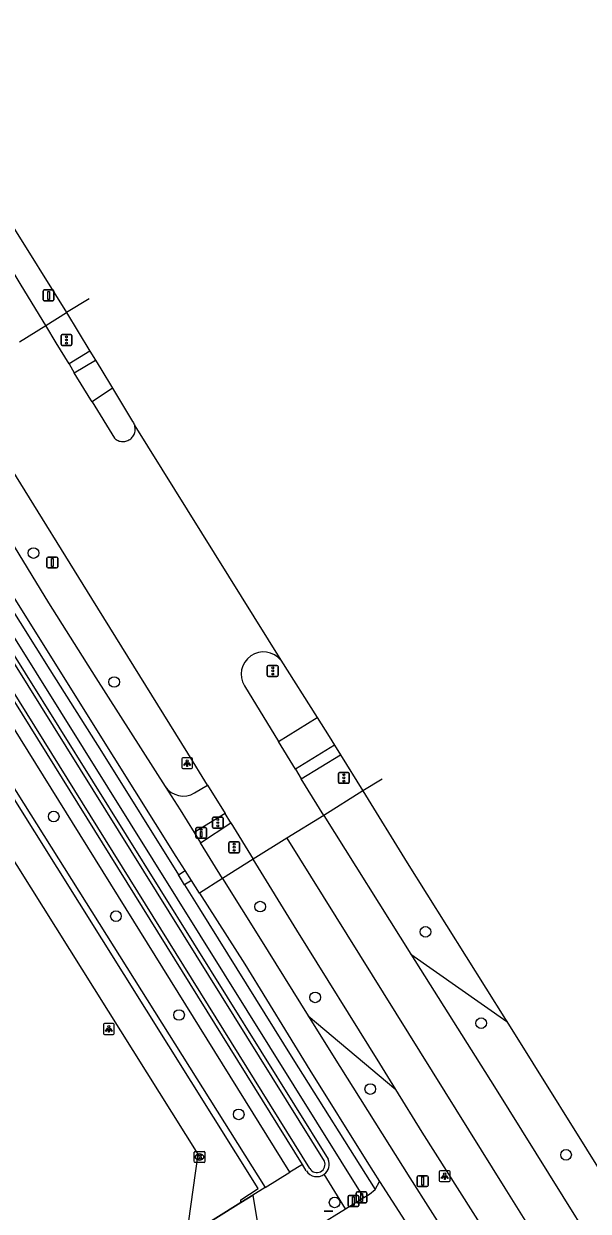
# Model space of a CAD drawing. Extents: x 157321 to 158827, y 386650 to 388532.
# Drawn here: x 158193.5 to 158245.5, y 388155.8 to 388265 of the extents above; entities that cross this region are included whole.
import ezdxf

# ---------------------------------------------------------------- set-up
doc = ezdxf.new("R2010")
doc.units = 0
for name, color, linetype in [('IMGEO_Afsluitpaal', 7, 'Continuous'), ('IMGEO_Berm_groen', 7, 'Continuous'), ('IMGEO_Boom', 7, 'Continuous'), ('IMGEO_Drukknoppaal', 7, 'Continuous'), ('IMGEO_Fietspad_gesloten', 7, 'Continuous'), ('IMGEO_Fietspad_open', 7, 'Continuous'), ('IMGEO_Groenvoorziening', 7, 'Continuous'), ('IMGEO_Hek', 7, 'Continuous'), ('IMGEO_Kolk', 7, 'Continuous'), ('IMGEO_Lichtpunt', 7, 'Continuous'), ('IMGEO_Rijbaan_regionaal_gesloten', 7, 'Continuous'), ('IMGEO_Verkeersbordpaal', 7, 'Continuous'), ('IMGEO_Verkeersregelinstallatiepaal', 7, 'Continuous'), ('IMGEO_Voetpad_open', 7, 'Continuous'), ('IMGEO_Waterloop', 7, 'Continuous')]:
    doc.layers.add(name, color=color, linetype=linetype)

msp = doc.modelspace()

# ---------------------------------------------------------------- linework, layer by layer
at = {"layer": 'IMGEO_Afsluitpaal'}
for p, q in [((158224.11, 388156.68), (158224.11, 388157.48)), ((158224.11, 388157.48), (158224.11, 388156.68)), ((158224.21, 388157.58), (158224.99, 388157.58)), ((158224.99, 388157.58), (158224.21, 388157.58)), ((158225.09, 388157.48), (158225.09, 388156.68)), ((158225.09, 388156.68), (158225.09, 388157.48)), ((158223.35, 388156.35), (158223.35, 388157.15)), ((158223.35, 388157.15), (158223.35, 388156.35)), ((158223.45, 388157.25), (158224.24, 388157.25)), ((158224.24, 388157.25), (158223.45, 388157.25)), ((158224.99, 388156.58), (158224.21, 388156.58)), ((158224.21, 388156.58), (158224.99, 388156.58)), ((158224.34, 388157.15), (158224.34, 388156.35)), ((158224.34, 388156.35), (158224.34, 388157.15)), ((158224.24, 388156.25), (158223.45, 388156.25)), ((158223.45, 388156.25), (158224.24, 388156.25))]:
    msp.add_line(p, q, dxfattribs=at)
for points in [[(158224.52, 388157.45), (158224.68, 388157.45), (158224.68, 388156.7), (158224.52, 388156.7), (158224.52, 388157.45)], [(158223.77, 388157.12), (158223.92, 388157.12), (158223.92, 388156.37), (158223.77, 388156.37), (158223.77, 388157.12)]]:
    msp.add_lwpolyline(points, dxfattribs=at)
for centre, start, end in [((158224.21, 388157.48), 90, 180), ((158224.21, 388157.48), 90, 180), ((158224.99, 388157.48), 0, 90), ((158224.99, 388157.48), 360, 90), ((158223.45, 388157.15), 90, 180), ((158223.45, 388157.15), 90, 180), ((158223.45, 388156.35), 180, 270), ((158223.45, 388156.35), 180, 270), ((158224.21, 388156.68), 180, 270), ((158224.21, 388156.68), 180, 270), ((158224.24, 388157.15), 0, 90), ((158224.24, 388157.15), 360, 90), ((158224.24, 388156.35), 270, 0), ((158224.24, 388156.35), 270, 0), ((158224.99, 388156.68), 270, 0), ((158224.99, 388156.68), 270, 0)]:
    msp.add_arc(centre, 0.1, start, end, dxfattribs=at)
at = {"layer": 'IMGEO_Berm_groen'}
for points in [[(158229.13, 388179.47), (158237.96, 388173.27)], [(158219.68, 388173.77), (158227.76, 388167)], [(158219.15, 388160.12), (158217.99, 388159.39)], [(158219.51, 388159.52), (158219.15, 388160.12)], [(158215.72, 388157.99), (158217.99, 388159.39)], [(158223.11, 388156.02), (158221.16, 388159.22)]]:
    msp.add_lwpolyline(points, dxfattribs=at)
msp.add_arc((158220.48, 388160.12), 1.13, 211.8629, 306.9945, dxfattribs=at)
at = {"layer": 'IMGEO_Boom'}
for centre in [(158194.4, 388216.35), (158201.83, 388204.49), (158196.26, 388192.12), (158215.26, 388183.83), (158201.99, 388182.95), (158230.48, 388181.51), (158220.33, 388175.48), (158207.8, 388173.86), (158235.61, 388173.11), (158225.4, 388167.05), (158213.29, 388164.72), (158243.42, 388161), (158222.12, 388156.62)]:
    msp.add_circle(centre, 0.489, dxfattribs=at)
at = {"layer": 'IMGEO_Drukknoppaal'}
for p, q in [((158209.34, 388190.23), (158209.34, 388191.02)), ((158209.34, 388191.02), (158209.34, 388190.23)), ((158209.44, 388191.12), (158210.23, 388191.12)), ((158210.23, 388191.12), (158209.44, 388191.12)), ((158210.33, 388191.02), (158210.33, 388190.23)), ((158210.33, 388190.23), (158210.33, 388191.02)), ((158210.23, 388190.13), (158209.44, 388190.13)), ((158209.44, 388190.13), (158210.23, 388190.13))]:
    msp.add_line(p, q, dxfattribs=at)
msp.add_lwpolyline([(158209.91, 388190.75), (158209.91, 388190.25), (158209.76, 388190.25), (158209.76, 388190.75), (158209.91, 388190.75)], dxfattribs=at)
msp.add_circle((158209.84, 388190.91), 0.085, dxfattribs=at)
for centre, start, end in [((158209.44, 388191.02), 90, 180), ((158209.44, 388191.02), 90, 180), ((158209.44, 388190.23), 180, 270), ((158209.44, 388190.23), 180, 270), ((158210.23, 388191.02), 0, 90), ((158210.23, 388191.02), 360, 90), ((158210.23, 388190.23), 270, 0), ((158210.23, 388190.23), 270, 0)]:
    msp.add_arc(centre, 0.1, start, end, dxfattribs=at)
at = {"layer": 'IMGEO_Fietspad_gesloten'}
for points in [[(158208.36, 388187.14), (158207.53, 388188.45), (158199.93, 388200.58), (158192.15, 388213.01), (158184.55, 388225.09), (158183.59, 388226.63)], [(158189.51, 388221.98), (158195.78, 388211.78), (158200.14, 388204.88), (158206.52, 388194.88)], [(158206.52, 388194.88), (158207.89, 388192.73), (158209.18, 388190.65)], [(158209.18, 388190.65), (158209.77, 388189.71)], [(158211.81, 388186.42), (158209.77, 388189.71)], [(158208.95, 388186.23), (158208.36, 388187.14)], [(158209.69, 388185.06), (158208.95, 388186.23)]]:
    msp.add_lwpolyline(points, dxfattribs=at)
at = {"layer": 'IMGEO_Fietspad_open'}
for points in [[(158198.16, 388232.94), (158200.11, 388234.08)], [(158201.67, 388231.51), (158199.8, 388230.25)], [(158216.95, 388199.02), (158220.5, 388201.23)], [(158222.11, 388198.68), (158218.52, 388196.46)], [(158209.22, 388194.28), (158210.42, 388195.01)], [(158212.03, 388192.4), (158209.18, 388190.65)], [(158225.84, 388157.81), (158226.24, 388158.55)], [(158224.81, 388157.07), (158225.34, 388157.39), (158225.84, 388157.81)], [(158223.11, 388156.02), (158224.81, 388157.07)], [(158215.58, 388151.38), (158215.65, 388151.42), (158223.11, 388156.02)]]:
    msp.add_lwpolyline(points, dxfattribs=at)
msp.add_arc((158208.19, 388196.01), 2.01, 214.0056, 300.9772, dxfattribs=at)
at = {"layer": 'IMGEO_Groenvoorziening'}
for points in [[(158217.99, 388159.39), (158108.67, 388335.14)], [(158219.15, 388160.12), (158163.21, 388250), (158154.49, 388263.58), (158147.6, 388274.68), (158147.73, 388275.4), (158148.5, 388275.92), (158148.89, 388276.18), (158149.28, 388275.92), (158156.49, 388264.49), (158165.72, 388250), (158221.51, 388160.59)]]:
    msp.add_lwpolyline(points, dxfattribs=at)
msp.add_arc((158220.48, 388160.12), 1.13, 307.0088, 24.3891, dxfattribs=at)
at = {"layer": 'IMGEO_Hek'}
for points in [[(158157.79, 388250), (158215.72, 388157.99)], [(158215.72, 388157.99), (158214.58, 388157.28), (158213.5, 388156.61)], [(158213.5, 388156.61), (158209.14, 388153.89)]]:
    msp.add_lwpolyline(points, dxfattribs=at)
at = {"layer": 'IMGEO_Kolk'}
for p, q in [((158209.18, 388160.37), (158209.18, 388161.23)), ((158209.26, 388161.3), (158210.11, 388161.3)), ((158209.67, 388161.08), (158209.69, 388161.08)), ((158210.18, 388161.23), (158210.18, 388160.37)), ((158210.11, 388160.3), (158209.26, 388160.3)), ((158209.69, 388160.52), (158209.67, 388160.52))]:
    msp.add_line(p, q, dxfattribs=at)
for points in [[(158209.18, 388160.37), (158209.18, 388161.23)], [(158209.26, 388161.3), (158210.11, 388161.3)], [(158209.5, 388161), (158209.63, 388161), (158209.63, 388160.85), (158209.75, 388161), (158209.92, 388161), (158209.77, 388160.85), (158209.93, 388160.6), (158209.77, 388160.6), (158209.69, 388160.76), (158209.63, 388160.7), (158209.63, 388160.6), (158209.5, 388160.6), (158209.5, 388161)], [(158210.18, 388161.23), (158210.18, 388160.37)], [(158210.11, 388160.3), (158209.26, 388160.3)]]:
    msp.add_lwpolyline(points, dxfattribs=at)
for centre, start, end in [((158209.26, 388161.22), 91.552, 178.448), ((158209.26, 388161.22), 91.552, 178.448), ((158210.11, 388161.22), 1.552, 88.448), ((158210.11, 388161.22), 1.552, 88.448), ((158209.26, 388160.37), 181.552, 268.448), ((158209.26, 388160.37), 181.552, 268.448), ((158210.11, 388160.37), 271.552, 358.448), ((158210.11, 388160.37), 271.552, 358.448)]:
    msp.add_arc(centre, 0.0765, start, end, dxfattribs=at)
for centre, major_axis, ratio, start_param, end_param in [((158209.67, 388160.8), (-0.387, 0.002), 0.722429, 4.712389, 7.853982), ((158209.69, 388160.8), (-0.39, 0.002), 0.717154, 1.570796, 4.712389)]:
    msp.add_ellipse(centre, major_axis=major_axis, ratio=ratio, start_param=start_param, end_param=end_param, dxfattribs=at)
at = {"layer": 'IMGEO_Lichtpunt'}
for p, q in [((158208.05, 388197.43), (158208.05, 388196.62)), ((158208.05, 388197.43), (158208.05, 388196.62)), ((158208.95, 388197.52), (158208.14, 388197.52)), ((158208.95, 388197.52), (158208.14, 388197.52)), ((158209.05, 388196.62), (158209.05, 388197.43)), ((158209.05, 388196.62), (158209.05, 388197.43)), ((158208.14, 388196.53), (158208.95, 388196.53)), ((158208.14, 388196.53), (158208.95, 388196.53)), ((158200.84, 388172.98), (158200.84, 388172.17)), ((158200.84, 388172.98), (158200.84, 388172.17)), ((158201.74, 388173.07), (158200.93, 388173.07)), ((158201.74, 388173.07), (158200.93, 388173.07)), ((158201.84, 388172.17), (158201.84, 388172.98)), ((158201.84, 388172.17), (158201.84, 388172.98)), ((158200.93, 388172.08), (158201.74, 388172.08)), ((158200.93, 388172.08), (158201.74, 388172.08)), ((158231.75, 388159.43), (158231.75, 388158.63)), ((158231.75, 388159.43), (158231.75, 388158.63)), ((158232.66, 388159.53), (158231.85, 388159.53)), ((158232.66, 388159.53), (158231.85, 388159.53)), ((158231.85, 388158.53), (158232.66, 388158.53)), ((158231.85, 388158.53), (158232.66, 388158.53)), ((158232.75, 388158.63), (158232.75, 388159.43)), ((158232.75, 388158.63), (158232.75, 388159.43))]:
    msp.add_line(p, q, dxfattribs=at)
for points in [[(158208.42, 388197.09), (158208.46, 388197.06), (158208.27, 388196.8), (158208.24, 388196.83), (158208.42, 388197.09)], [(158208.52, 388197.04), (158208.57, 388197.04), (158208.57, 388196.72), (158208.52, 388196.72), (158208.52, 388197.04)], [(158208.63, 388197.06), (158208.67, 388197.09), (158208.86, 388196.83), (158208.82, 388196.8), (158208.63, 388197.06)], [(158201.21, 388172.64), (158201.25, 388172.62), (158201.07, 388172.35), (158201.03, 388172.38), (158201.21, 388172.64)], [(158201.32, 388172.6), (158201.36, 388172.6), (158201.36, 388172.27), (158201.32, 388172.27), (158201.32, 388172.6)], [(158201.43, 388172.62), (158201.46, 388172.64), (158201.65, 388172.38), (158201.61, 388172.35), (158201.43, 388172.62)], [(158232.13, 388159.1), (158232.17, 388159.07), (158231.98, 388158.81), (158231.94, 388158.84), (158232.13, 388159.1)], [(158232.23, 388159.05), (158232.28, 388159.05), (158232.28, 388158.73), (158232.23, 388158.73), (158232.23, 388159.05)], [(158232.34, 388159.07), (158232.38, 388159.1), (158232.57, 388158.83), (158232.53, 388158.81), (158232.34, 388159.07)]]:
    msp.add_lwpolyline(points, dxfattribs=at)
for centre in [(158208.55, 388197.23), (158201.34, 388172.78), (158232.25, 388159.23)]:
    msp.add_circle(centre, 0.0994, dxfattribs=at)
for centre, start, end in [((158208.14, 388197.43), 90, 180), ((158208.14, 388197.43), 90, 180), ((158208.95, 388197.43), 0, 90), ((158208.95, 388197.43), 0, 90), ((158208.14, 388196.62), 180, 270), ((158208.14, 388196.62), 180, 270), ((158208.95, 388196.62), 270, 0), ((158208.95, 388196.62), 270, 360), ((158200.93, 388172.98), 90, 180), ((158200.93, 388172.98), 90, 180), ((158201.74, 388172.98), 0, 90), ((158201.74, 388172.98), 0, 90), ((158200.93, 388172.17), 180, 270), ((158200.93, 388172.17), 180, 270), ((158201.74, 388172.17), 270, 0), ((158201.74, 388172.17), 270, 360), ((158231.85, 388159.43), 90, 180), ((158231.85, 388159.43), 90, 180), ((158231.85, 388158.63), 180, 270), ((158231.85, 388158.63), 180, 270), ((158232.66, 388159.43), 0, 90), ((158232.66, 388159.43), 0, 90), ((158232.66, 388158.63), 270, 0), ((158232.66, 388158.63), 270, 360)]:
    msp.add_arc(centre, 0.0946, start, end, dxfattribs=at)
at = {"layer": 'IMGEO_Rijbaan_regionaal_gesloten'}
for points in [[(158195.53, 388237.27), (158193.28, 388240.99), (158188.73, 388248.52), (158187.81, 388250), (158183.82, 388256.42), (158182.52, 388258.57)], [(158189.52, 388251.16), (158190.24, 388250), (158192.18, 388246.89), (158197.44, 388238.47)], [(158199.53, 388239.72), (158197.44, 388238.47)], [(158197.44, 388238.47), (158199.6, 388234.93)], [(158193.1, 388235.79), (158195.53, 388237.27)], [(158197.67, 388233.75), (158196.49, 388235.7), (158195.53, 388237.27)], [(158199.6, 388234.93), (158200.11, 388234.08)], [(158200.11, 388234.08), (158200.6, 388233.29), (158201.67, 388231.51)], [(158197.67, 388233.75), (158198.16, 388232.94)], [(158199.8, 388230.25), (158199.68, 388230.44), (158198.16, 388232.94)], [(158201.67, 388231.51), (158203.52, 388228.44), (158203.54, 388228.41), (158203.6, 388228.33), (158203.65, 388228.24), (158203.69, 388228.15), (158203.72, 388228.05)], [(158199.8, 388230.25), (158201.86, 388226.91), (158201.94, 388226.84), (158202.02, 388226.78), (158202.11, 388226.73), (158202.2, 388226.69), (158202.3, 388226.65), (158202.39, 388226.63), (158202.5, 388226.61), (158202.6, 388226.61), (158202.7, 388226.61), (158202.8, 388226.62), (158202.9, 388226.64), (158202.99, 388226.67), (158203.09, 388226.7), (158203.18, 388226.75), (158203.27, 388226.8), (158203.35, 388226.86), (158203.42, 388226.93), (158203.49, 388227), (158203.56, 388227.08), (158203.61, 388227.17), (158203.66, 388227.26), (158203.7, 388227.35), (158203.73, 388227.45), (158203.75, 388227.55), (158203.76, 388227.65), (158203.76, 388227.75), (158203.76, 388227.85), (158203.74, 388227.95), (158203.72, 388228.05)], [(158203.72, 388228.05), (158217.17, 388206.49)], [(158210.42, 388195.01), (158208.61, 388197.94), (158199.78, 388212.18), (158192.44, 388224), (158191.58, 388225.39)], [(158217.17, 388206.49), (158220.5, 388201.23)], [(158213.83, 388204.14), (158216.95, 388199.02)], [(158220.5, 388201.23), (158221.61, 388199.49), (158222.11, 388198.68)], [(158218.52, 388196.46), (158216.95, 388199.02)], [(158222.11, 388198.68), (158222.67, 388197.78)], [(158222.67, 388197.78), (158224.7, 388194.48)], [(158218.52, 388196.46), (158219.05, 388195.59)], [(158210.42, 388195.01), (158212.03, 388192.4)], [(158221.11, 388192.22), (158219.05, 388195.59)], [(158226.49, 388195.55), (158224.7, 388194.48)], [(158224.7, 388194.48), (158228.8, 388187.85), (158237.85, 388173.45), (158237.96, 388173.27)], [(158212.56, 388191.54), (158212.03, 388192.4)], [(158212.56, 388191.54), (158214.62, 388188.2)], [(158221.11, 388192.22), (158217.73, 388190.12)], [(158221.11, 388192.22), (158229.13, 388179.47)], [(158217.73, 388190.12), (158214.62, 388188.2)], [(158217.73, 388190.12), (158237.8, 388157.93), (158261.71, 388119.68), (158289.49, 388075.14), (158302.23, 388054.76), (158323.58, 388020.55), (158347.14, 387982.91), (158369.24, 387947.61), (158390.03, 387914.63), (158416.82, 387871.93), (158436.39, 387840.3), (158438.86, 387836.29)], [(158227.76, 388167), (158226.28, 388169.4), (158218.65, 388181.65), (158214.62, 388188.2)], [(158211.81, 388186.42), (158209.69, 388185.06)], [(158211.81, 388186.42), (158215.29, 388180.83), (158219.68, 388173.77)], [(158209.69, 388185.06), (158213.85, 388178.55), (158219.85, 388168.8), (158225.08, 388160.37), (158226.24, 388158.55)], [(158229.13, 388179.47), (158236.82, 388167.24), (158251.89, 388143.1), (158273.55, 388107.97), (158290.07, 388081.36), (158297.2, 388070.09), (158302.91, 388061.59)], [(158219.68, 388173.77), (158221.91, 388170.19), (158229.03, 388158.89), (158236.54, 388147.1), (158243.11, 388136.38), (158249.55, 388125.98), (158256.01, 388115.67), (158262.71, 388104.82), (158269.82, 388093.52), (158276.96, 388081.95), (158283.4, 388071.81), (158289.89, 388061.31), (158295.78, 388051.76), (158296.45, 388050.68), (158303.41, 388039.56), (158311.3, 388027.02), (158316.82, 388018.1), (158324.44, 388005.96), (158328.1, 388000), (158333.55, 387991.13), (158342.79, 387976.42), (158350.73, 387963.68), (158357.26, 387953.28)], [(158237.96, 388173.27), (158247.71, 388157.69), (158263.4, 388132.45), (158306.81, 388062.69)], [(158325.35, 388010.95), (158311.16, 388033.65), (158299.08, 388053.01), (158298.72, 388053.57), (158287.23, 388071.88), (158259.33, 388117.03), (158246.51, 388137.4), (158230.19, 388163.08), (158227.76, 388167)], [(158226.24, 388158.55), (158228.57, 388154.93)]]:
    msp.add_lwpolyline(points, dxfattribs=at)
msp.add_arc((158215.57, 388205.21), 2.05, 38.5127, 211.669, dxfattribs=at)
at = {"layer": 'IMGEO_Verkeersbordpaal'}
for p, q in [((158195.29, 388239.65), (158195.29, 388240.45)), ((158195.29, 388240.45), (158195.29, 388239.65)), ((158195.39, 388240.55), (158196.17, 388240.55)), ((158196.17, 388240.55), (158195.39, 388240.55)), ((158196.27, 388240.45), (158196.27, 388239.65)), ((158196.27, 388239.65), (158196.27, 388240.45)), ((158196.17, 388239.55), (158195.39, 388239.55)), ((158195.39, 388239.55), (158196.17, 388239.55)), ((158195.64, 388215.08), (158195.64, 388215.88)), ((158195.64, 388215.88), (158195.64, 388215.08)), ((158195.74, 388215.98), (158196.53, 388215.98)), ((158196.53, 388215.98), (158195.74, 388215.98)), ((158196.63, 388215.88), (158196.63, 388215.08)), ((158196.63, 388215.08), (158196.63, 388215.88)), ((158196.53, 388214.98), (158195.74, 388214.98)), ((158195.74, 388214.98), (158196.53, 388214.98)), ((158229.73, 388158.18), (158229.73, 388158.98)), ((158229.73, 388158.98), (158229.73, 388158.18)), ((158229.83, 388159.08), (158230.62, 388159.08)), ((158230.62, 388159.08), (158229.83, 388159.08)), ((158230.72, 388158.98), (158230.72, 388158.18)), ((158230.72, 388158.18), (158230.72, 388158.98)), ((158230.62, 388158.08), (158229.83, 388158.08)), ((158229.83, 388158.08), (158230.62, 388158.08)), ((158221.17, 388155.81), (158221.95, 388155.81)), ((158221.95, 388155.81), (158221.17, 388155.81))]:
    msp.add_line(p, q, dxfattribs=at)
for points in [[(158195.71, 388240.42), (158195.86, 388240.42), (158195.86, 388239.67), (158195.71, 388239.67), (158195.71, 388240.42)], [(158196.06, 388215.86), (158196.21, 388215.86), (158196.21, 388215.11), (158196.06, 388215.11), (158196.06, 388215.86)], [(158230.15, 388158.96), (158230.3, 388158.96), (158230.3, 388158.21), (158230.15, 388158.21), (158230.15, 388158.96)]]:
    msp.add_lwpolyline(points, dxfattribs=at)
for centre, start, end in [((158195.39, 388240.45), 90, 180), ((158195.39, 388240.45), 90, 180), ((158196.17, 388240.45), 0, 90), ((158196.17, 388240.45), 360, 90), ((158195.39, 388239.65), 180, 270), ((158195.39, 388239.65), 180, 270), ((158196.17, 388239.65), 270, 0), ((158196.17, 388239.65), 270, 0), ((158195.74, 388215.88), 90, 180), ((158195.74, 388215.88), 90, 180), ((158196.53, 388215.88), 0, 90), ((158196.53, 388215.88), 360, 90), ((158195.74, 388215.08), 180, 270), ((158195.74, 388215.08), 180, 270), ((158196.53, 388215.08), 270, 0), ((158196.53, 388215.08), 270, 0), ((158229.83, 388158.98), 90, 180), ((158229.83, 388158.98), 90, 180), ((158230.62, 388158.98), 0, 90), ((158230.62, 388158.98), 360, 90), ((158229.83, 388158.18), 180, 270), ((158229.83, 388158.18), 180, 270), ((158230.62, 388158.18), 270, 0), ((158230.62, 388158.18), 270, 0)]:
    msp.add_arc(centre, 0.1, start, end, dxfattribs=at)
at = {"layer": 'IMGEO_Verkeersregelinstallatiepaal'}
for p, q in [((158196.94, 388235.55), (158196.94, 388236.35)), ((158196.94, 388236.35), (158196.94, 388235.55)), ((158197.04, 388236.45), (158197.83, 388236.45)), ((158197.83, 388236.45), (158197.04, 388236.45)), ((158197.93, 388236.35), (158197.93, 388235.55)), ((158197.93, 388235.55), (158197.93, 388236.35)), ((158197.83, 388235.45), (158197.04, 388235.45)), ((158197.04, 388235.45), (158197.83, 388235.45)), ((158215.92, 388205.11), (158215.92, 388205.91)), ((158215.92, 388205.91), (158215.92, 388205.11)), ((158216.02, 388206.01), (158216.81, 388206.01)), ((158216.81, 388206.01), (158216.02, 388206.01)), ((158216.91, 388205.91), (158216.91, 388205.11)), ((158216.91, 388205.11), (158216.91, 388205.91)), ((158216.81, 388205.01), (158216.02, 388205.01)), ((158216.02, 388205.01), (158216.81, 388205.01)), ((158222.47, 388195.27), (158222.47, 388196.07)), ((158222.47, 388196.07), (158222.47, 388195.27)), ((158222.57, 388196.17), (158223.36, 388196.17)), ((158223.36, 388196.17), (158222.57, 388196.17)), ((158223.46, 388196.07), (158223.46, 388195.27)), ((158223.46, 388195.27), (158223.46, 388196.07)), ((158223.36, 388195.17), (158222.57, 388195.17)), ((158222.57, 388195.17), (158223.36, 388195.17)), ((158210.87, 388191.15), (158210.87, 388191.95)), ((158210.87, 388191.95), (158210.87, 388191.15)), ((158210.97, 388192.05), (158211.76, 388192.05)), ((158211.76, 388192.05), (158210.97, 388192.05)), ((158211.86, 388191.95), (158211.86, 388191.15)), ((158211.86, 388191.15), (158211.86, 388191.95)), ((158211.76, 388191.05), (158210.97, 388191.05)), ((158210.97, 388191.05), (158211.76, 388191.05)), ((158212.38, 388188.89), (158212.38, 388189.69)), ((158212.38, 388189.69), (158212.38, 388188.89)), ((158212.48, 388189.79), (158213.27, 388189.79)), ((158213.27, 388189.79), (158212.48, 388189.79)), ((158213.37, 388189.69), (158213.37, 388188.89)), ((158213.37, 388188.89), (158213.37, 388189.69)), ((158213.27, 388188.79), (158212.48, 388188.79)), ((158212.48, 388188.79), (158213.27, 388188.79))]:
    msp.add_line(p, q, dxfattribs=at)
for centre in [(158197.43, 388236.24), (158197.43, 388235.95), (158197.43, 388235.66), (158216.42, 388205.8), (158216.42, 388205.51), (158216.42, 388205.22), (158222.97, 388195.96), (158222.97, 388195.67), (158222.97, 388195.38), (158211.36, 388191.84), (158211.36, 388191.55), (158211.36, 388191.26), (158212.87, 388189.58), (158212.87, 388189.29), (158212.87, 388189)]:
    msp.add_circle(centre, 0.085, dxfattribs=at)
for centre, start, end in [((158197.04, 388236.35), 90, 180), ((158197.04, 388236.35), 90, 180), ((158197.83, 388236.35), 0, 90), ((158197.83, 388236.35), 360, 90), ((158197.04, 388235.55), 180, 270), ((158197.04, 388235.55), 180, 270), ((158197.83, 388235.55), 270, 0), ((158197.83, 388235.55), 270, 0), ((158216.02, 388205.91), 90, 180), ((158216.02, 388205.91), 90, 180), ((158216.81, 388205.91), 0, 90), ((158216.81, 388205.91), 360, 90), ((158216.02, 388205.11), 180, 270), ((158216.02, 388205.11), 180, 270), ((158216.81, 388205.11), 270, 0), ((158216.81, 388205.11), 270, 0), ((158222.57, 388196.07), 90, 180), ((158222.57, 388196.07), 90, 180), ((158223.36, 388196.07), 0, 90), ((158223.36, 388196.07), 360, 90), ((158222.57, 388195.27), 180, 270), ((158222.57, 388195.27), 180, 270), ((158223.36, 388195.27), 270, 0), ((158223.36, 388195.27), 270, 0), ((158210.97, 388191.95), 90, 180), ((158210.97, 388191.95), 90, 180), ((158211.76, 388191.95), 0, 90), ((158211.76, 388191.95), 360, 90), ((158210.97, 388191.15), 180, 270), ((158210.97, 388191.15), 180, 270), ((158211.76, 388191.15), 270, 0), ((158211.76, 388191.15), 270, 0), ((158212.48, 388189.69), 90, 180), ((158212.48, 388189.69), 90, 180), ((158213.27, 388189.69), 0, 90), ((158213.27, 388189.69), 360, 90), ((158212.48, 388188.89), 180, 270), ((158212.48, 388188.89), 180, 270), ((158213.27, 388188.89), 270, 0), ((158213.27, 388188.89), 270, 0)]:
    msp.add_arc(centre, 0.1, start, end, dxfattribs=at)
at = {"layer": 'IMGEO_Voetpad_open'}
for points in [[(158224.81, 388157.07), (158166.75, 388250), (158156.79, 388265.95), (158155.09, 388268.76), (158126.01, 388316.69), (158115.48, 388335.86)], [(158213.5, 388156.61), (158213.49, 388156.85), (158215.07, 388157.91), (158157.35, 388250), (158147.95, 388265), (158145.34, 388269.15)], [(158145.63, 388269.32), (158157.79, 388250), (158215.72, 388157.99)], [(158145.15, 388263.64), (158145.32, 388263.36), (158153.7, 388250), (158209.52, 388161.05), (158208.63, 388154.7), (158209.14, 388153.89)], [(158195.53, 388237.27), (158197.44, 388238.47)], [(158199.6, 388234.93), (158197.67, 388233.75)], [(158182.97, 388226.22), (158186.54, 388220.47), (158195.89, 388205.6), (158200.66, 388198.09), (158207.74, 388186.74)], [(158219.05, 388195.59), (158222.67, 388197.78)], [(158224.7, 388194.48), (158221.11, 388192.22)], [(158209.77, 388189.71), (158212.56, 388191.54)], [(158214.62, 388188.2), (158211.81, 388186.42)], [(158207.74, 388186.74), (158208.36, 388187.14)], [(158208.3, 388185.84), (158207.74, 388186.74)], [(158208.95, 388186.23), (158208.3, 388185.84)], [(158208.3, 388185.84), (158209.69, 388183.62), (158218.26, 388169.83), (158225.84, 388157.81)], [(158215.72, 388157.99), (158214.58, 388157.28)], [(158209.14, 388153.89), (158213.5, 388156.61)], [(158213.5, 388156.61), (158214.58, 388157.28)], [(158214.58, 388157.28), (158215.58, 388151.38)]]:
    msp.add_lwpolyline(points, dxfattribs=at)
at = {"layer": 'IMGEO_Waterloop'}
for points in [[(158219.83, 388159.74), (158163.53, 388250.2), (158154.8, 388263.78), (158148, 388274.76), (158148.07, 388275.18), (158148.89, 388275.73), (158149, 388275.65), (158156.17, 388264.29), (158165.4, 388249.8)], [(158165.4, 388249.8), (158221.17, 388160.43)]]:
    msp.add_lwpolyline(points, dxfattribs=at)
msp.add_arc((158220.48, 388160.12), 0.757, 210.6648, 23.6865, dxfattribs=at)

doc.saveas('drawing.dxf')
